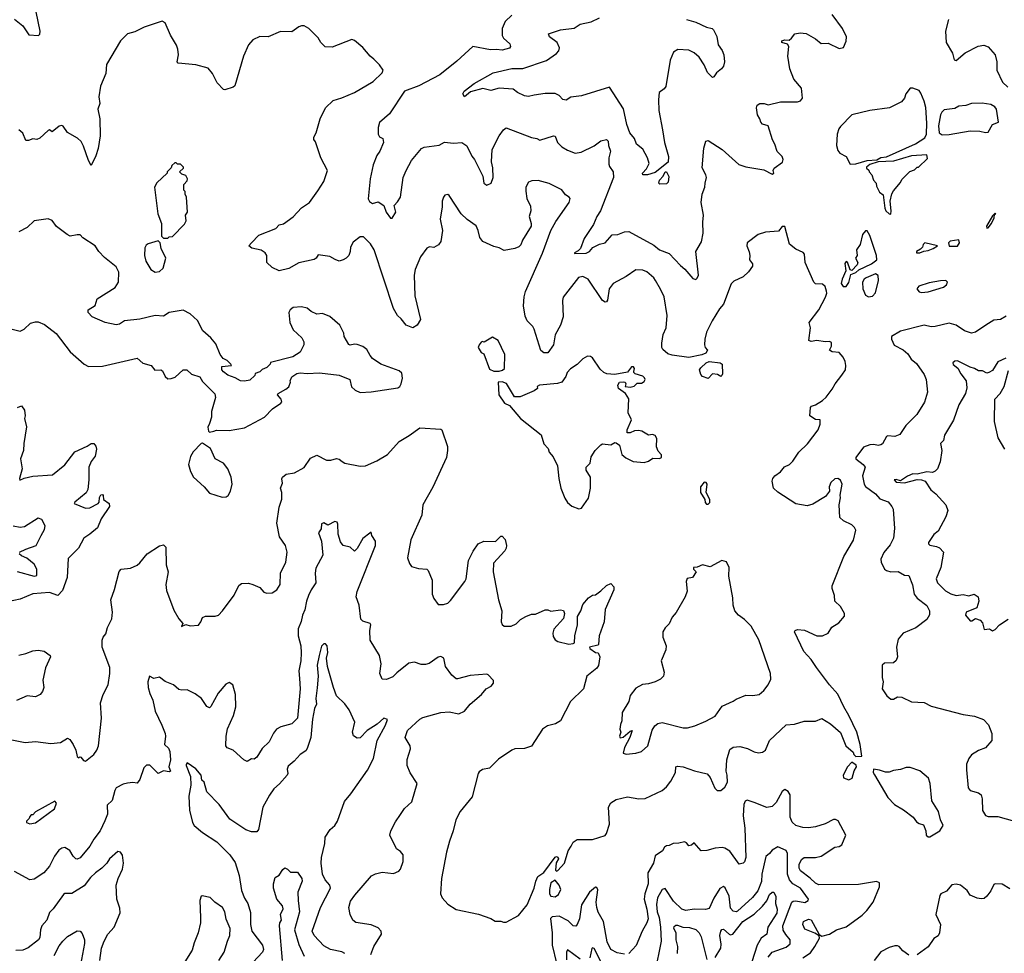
# Model space of a CAD drawing. Extents: x 1690054 to 1842981, y 782881 to 914114.
# Tile 320 of 656: x 1711432 to 1718501, y 901407 to 908108. Entities that reach past the tile are written whole.
import ezdxf

# ---------------------------------------------------------------- set-up
doc = ezdxf.new("R2010")
doc.units = 0

msp = doc.modelspace()

# ---------------------------------------------------------------- linework, layer by layer
at = {"layer": '0CON10XD'}
for points in [[(1711395, 908112.5), (1711455, 908063.8), (1711498.3, 907998.3), (1711566.3, 907993.7), (1711575.9, 908004.1), (1711579.5, 908025), (1711549.2, 908165)], [(1714965, 908141.1), (1714916.1, 908093.9), (1714895.6, 908044.4), (1714894.7, 907994.7), (1714904, 907974), (1714950.8, 907935), (1714956.2, 907915), (1714947.6, 907902.4), (1714895, 907889.4), (1714855, 907894.4), (1714810.6, 907890.6), (1714685, 907914.4), (1714570.2, 907809.8), (1714448.9, 907711.1), (1714297.8, 907632.2), (1714195, 907595.5), (1714086.9, 907433.1), (1714015, 907368.6), (1714005, 907333.3), (1714004.1, 907285.9), (1714015, 907267.8), (1714038.1, 907255), (1714043.6, 907225), (1714017.3, 907165), (1713995, 907132.5), (1713969.8, 907065), (1713946.7, 906965), (1713932.7, 906822.7), (1713942.6, 906802.6), (1713965, 906788.5), (1714005, 906799.2), (1714046.7, 906775), (1714062, 906725), (1714095, 906683.3), (1714105, 906682.5), (1714132.5, 906725), (1714120, 906775), (1714145, 906800), (1714165.7, 906834.3), (1714185.6, 906974.4), (1714205.7, 907025), (1714243.9, 907096.1), (1714316.7, 907183.3), (1714335, 907192.1), (1714442.6, 907207.4), (1714482, 907228), (1714545, 907221.9), (1714605, 907227.1), (1714642.4, 907202.4), (1714678.7, 907128.7), (1714697.8, 907105), (1714756.7, 906985), (1714763.9, 906933.9), (1714785, 906920), (1714817.5, 906935), (1714830, 906975), (1714829.5, 907045), (1714818.3, 907088.3), (1714823.3, 907175), (1714872.9, 907275), (1714905, 907316), (1714925, 907330.8), (1715105, 907261.9), (1715145, 907255.7), (1715165, 907242), (1715265, 907274.2), (1715275, 907272), (1715293.3, 907225), (1715324.2, 907195), (1715365, 907170), (1715419.4, 907149.4), (1715462.6, 907157.4), (1715555, 907202.2), (1715605, 907238.8), (1715645, 907248), (1715656.4, 907236.4), (1715658.9, 907205), (1715673.5, 907165), (1715661.1, 907115), (1715661.7, 907071.7), (1715665.8, 907055), (1715692.5, 907015), (1715694, 906974), (1715601.3, 906735), (1715574.6, 906695), (1715551.3, 906638.7), (1715485, 906536.2), (1715458.5, 906465), (1715441.4, 906448.6), (1715413.8, 906435), (1715415, 906430), (1715498.1, 906431.9), (1715523.6, 906445), (1715546.2, 906473.8), (1715595, 906496.2), (1715635, 906505.7), (1715685, 906564.2), (1715725, 906566.7), (1715775, 906584.5), (1715805, 906587.5), (1715985, 906489.2), (1716025, 906456.9), (1716095, 906428.9), (1716175, 906344.2), (1716207.6, 906317.6), (1716265, 906251.2), (1716285, 906243.3), (1716296.6, 906253.4), (1716304.3, 906275), (1716286.7, 906445), (1716327.8, 906512.2), (1716339.6, 906575), (1716335.4, 906655), (1716340, 906705), (1716325.4, 906795), (1716332.2, 906855), (1716351.4, 906905), (1716351.9, 906935), (1716362, 906975), (1716358.8, 906995), (1716330.6, 907045), (1716342.9, 907185), (1716356.7, 907235), (1716375, 907241.2), (1716475, 907177.1), (1716595, 907067.1), (1716645, 907051.4), (1716775, 907030.4), (1716835, 906998), (1716845.8, 907005), (1716840.9, 907025), (1716847.2, 907042.8), (1716908, 907085), (1716913.8, 907105), (1716905, 907125.8), (1716870.8, 907160.8), (1716852.9, 907215), (1716835.6, 907245), (1716805.8, 907345), (1716765, 907358.5), (1716752.7, 907372.8), (1716746.4, 907396.4), (1716727.9, 907425), (1716722.3, 907475), (1716726.4, 907493.6), (1716745, 907505.8), (1716776.1, 907506.1), (1716805, 907497.5), (1716893, 907517), (1717015, 907518.9), (1717038, 907525), (1717052, 907545), (1717044, 907615), (1716990.6, 907680.6), (1716960.6, 907755), (1716947.1, 907845), (1716954.2, 907915), (1716943, 907933), (1716903.3, 907945), (1716903.3, 907955), (1716925, 907964), (1716955, 907961.2), (1716973.8, 907975), (1716996.7, 908005), (1717035, 908014.3), (1717078.3, 908008.3), (1717145, 907970), (1717185, 907937.1), (1717235, 907938), (1717315, 907900), (1717345, 907907.5), (1717365.9, 907954.1), (1717368.8, 907985), (1717338.8, 908045), (1717265.8, 908145)], [(1716218, 908108), (1716285, 908090.6), (1716363.1, 908053.1), (1716403.3, 908045), (1716413.7, 908033.7), (1716437, 907987), (1716447, 907927), (1716475, 907886), (1716486.7, 907855), (1716491.1, 907805), (1716485.6, 907775), (1716470.5, 907755), (1716434, 907725), (1716415, 907696.7), (1716405, 907693.8), (1716368.6, 907728.6), (1716345, 907784.2), (1716309.8, 907839.8), (1716275, 907870.9), (1716235, 907888.2), (1716157.5, 907892.5), (1716126.2, 907875), (1716102.1, 907817.9), (1716070.9, 907629.1), (1716059.7, 907610.3), (1716023.3, 907585), (1716017.3, 907532.7), (1716019.4, 907455), (1716046.9, 907316.9), (1716061.9, 907225), (1716090.8, 907125), (1716087.1, 907085), (1715995, 907010.8), (1715940, 906995), (1715905, 906993.3), (1715904, 907005), (1715932.2, 907037.8), (1715950, 907075), (1715940, 907115), (1715905, 907178.8), (1715860.8, 907215), (1715846.5, 907255), (1715812.5, 907295), (1715791.6, 907355), (1715767.5, 907467.5), (1715665, 907624), (1715465, 907560.8), (1715389.4, 907550.6), (1715355, 907530), (1715330, 907535), (1715304.5, 907564.5), (1715275, 907578.6), (1715205, 907578.5), (1715124.3, 907565.7), (1715085, 907556.7), (1715055, 907560), (1715005.8, 907585.8), (1714975, 907610), (1714875, 907615.6), (1714815, 907600), (1714756.6, 907613.4), (1714669.3, 907590.7), (1714625, 907553.8), (1714614.3, 907574.3), (1714622.9, 907595), (1714695, 907650), (1714830, 907725), (1714965, 907756.7), (1715045, 907758), (1715215, 907815.4), (1715285.8, 907864.2), (1715302, 907885), (1715307.5, 907905), (1715289.5, 907945), (1715236, 907985), (1715228.8, 908005), (1715315, 908034.6), (1715412.2, 908047.8), (1715455, 908074.4), (1715535, 908092.2), (1715595, 908120.9)], [(1718100.9, 908109.1), (1718079.6, 908025), (1718083.8, 907945), (1718128.1, 907868.1), (1718140.2, 907820.2), (1718155, 907814.2), (1718220, 907870), (1718312.6, 907917.4), (1718354.1, 907924.1), (1718385, 907913.3), (1718435.7, 907855), (1718447.7, 907805), (1718446.1, 907745), (1718488.2, 907658.2), (1718525, 907622.9)], [(1712567, 907897), (1712558.1, 907925), (1712515, 907996.7), (1712475, 908086.2), (1712455, 908097.5), (1712325, 908053.3), (1712258.8, 908021.2), (1712205, 908005.7), (1712154.6, 907955), (1712054, 907785), (1712049.3, 907720.7), (1712010.7, 907629.3), (1712000, 907555), (1712007.5, 907505), (1711993.3, 907465), (1712006, 907395), (1712009.2, 907275), (1711995.7, 907184.3), (1711979.4, 907130.6), (1711945, 907060), (1711925, 907097.5), (1711890.6, 907200.6), (1711873.8, 907233.8), (1711846.3, 907256.3), (1711775, 907297.5), (1711743, 907343), (1711735, 907349.2), (1711715, 907344.2), (1711665, 907302), (1711645, 907317.5), (1711635, 907313.3), (1711575, 907257.5), (1711555, 907248), (1711525, 907252), (1711495, 907240), (1711475, 907241.2), (1711453.6, 907293.6), (1711426.1, 907316.1)], [(1714215.7, 904245), (1714229.2, 904205), (1714245, 904184), (1714295, 904168.6), (1714354.3, 904164.3), (1714364, 904155), (1714393.8, 904086.2), (1714393.8, 903985), (1714404.1, 903954.1), (1714435, 903910), (1714475, 903910), (1714505, 903921.2), (1714525, 903938.8), (1714627.5, 904075), (1714637.5, 904095), (1714654.5, 904225.5), (1714687.3, 904292.7), (1714723.8, 904345), (1714765, 904365.6), (1714847.3, 904362.7), (1714885, 904400), (1714895, 904400), (1714916.4, 904376.4), (1714926.7, 904335), (1714923.8, 904315), (1714913.8, 904295), (1714833.9, 904206.1), (1714830, 904145), (1714870, 903945), (1714894.2, 903865), (1714888.8, 903785), (1714896.4, 903766.4), (1714910, 903755), (1714960, 903755), (1714995, 903771.2), (1715027.7, 903802.3), (1715065, 903823.8), (1715105, 903840), (1715135, 903840), (1715205, 903873.3), (1715223, 903873), (1715245, 903863.3), (1715315, 903872.5), (1715335, 903867.5), (1715342.5, 903845), (1715335, 903810), (1715267.3, 903732.7), (1715260, 903705), (1715261.7, 903681.7), (1715275, 903656.7), (1715294.2, 903644.2), (1715375, 903625.8), (1715405, 903630), (1715414.2, 903635.8), (1715417.9, 903685), (1715435.5, 903765), (1715436, 903825), (1715460, 903865), (1715475, 903910), (1715515, 903957.5), (1715545, 903977.5), (1715565, 903980), (1715605, 904007.5), (1715643.9, 904046.1), (1715675, 904060), (1715697, 904037), (1715696.7, 904015), (1715636.2, 903875), (1715628.1, 903785), (1715591.5, 903685), (1715586.5, 903623.5), (1715582.3, 903617.7), (1715522.5, 903605), (1715526, 903595), (1715565, 903567.1), (1715585, 903563.3), (1715595.9, 903534.1), (1715587.7, 903472.3), (1715575.7, 903454.3), (1715503.8, 903395), (1715478.8, 903305), (1715385, 903213.3), (1715314.2, 903075.8), (1715277.5, 903055), (1715220.6, 903039.4), (1715185, 903016.2), (1715107.3, 902892.7), (1715055, 902876.2), (1714986.4, 902873.6), (1714965, 902866.2), (1714869.7, 902800.3), (1714805, 902736.7), (1714755, 902726.7), (1714730.7, 902709.3), (1714723, 902697), (1714680, 902530), (1714593.8, 902425), (1714563.8, 902365), (1714543.8, 902285), (1714517.5, 902212.5), (1714495.8, 902134.2), (1714460, 901945), (1714453.8, 901835), (1714465.9, 901805.9), (1714505, 901760), (1714565, 901721.2), (1714725, 901687.5), (1714815, 901656.2), (1714845, 901636.7), (1714885, 901636.7), (1714905, 901630), (1714925, 901630), (1715012, 901678), (1715076, 901755), (1715126, 901875), (1715136.2, 901925), (1715152.7, 901957.3), (1715195, 901986.7), (1715275, 902096.2), (1715285, 902102.5), (1715295, 902097.5), (1715300, 902085), (1715283.9, 902056.1), (1715277.5, 902005), (1715285, 901997.5), (1715295, 902002.5), (1715342.5, 902055), (1715368.3, 902141.7), (1715392, 902175), (1715404.5, 902205.5), (1715435, 902224.2), (1715545, 902222.9), (1715635, 902253.3), (1715645, 902267.5), (1715665.4, 902334.6), (1715660, 902455), (1715675, 902486.7), (1715715, 902510), (1715795, 902529.2), (1715875.8, 902515.8), (1715921.2, 902518.8), (1716044.5, 902575.5), (1716075, 902602), (1716107, 902643), (1716140.8, 902705), (1716143.3, 902745), (1716155, 902751.2), (1716195.7, 902745.7), (1716275.9, 902715.9), (1716367.5, 902695), (1716387.7, 902667.7), (1716422.5, 902592.5), (1716440, 902575), (1716465, 902576.7), (1716495, 902600), (1716512.9, 902635), (1716511.8, 902685), (1716504.5, 902715), (1716508.1, 902795), (1716530.9, 902869.1), (1716555, 902886), (1716602.3, 902892.3), (1716657.7, 902877.7), (1716705, 902852), (1716735, 902846), (1716765, 902851.2), (1716785, 902866.2), (1716814.3, 902935), (1716934.3, 903045.7), (1716995, 903052), (1717063.6, 903073.6), (1717145, 903072.9), (1717191.7, 903091.7), (1717253, 903053), (1717325, 902992.5), (1717362.5, 902895), (1717415, 902850), (1717420, 902835), (1717435, 902820), (1717478.3, 902821.7), (1717466.7, 902905), (1717441.2, 902995), (1717384.2, 903114.2), (1717348, 903175), (1717305, 903267.5), (1717244.5, 903334.5), (1717151.2, 903458.8), (1717114.4, 903515), (1717062.4, 903572.4), (1716994.2, 903715), (1717000, 903725), (1717015, 903730), (1717065, 903726.9), (1717155, 903686.7), (1717195, 903685.5), (1717235.8, 903705), (1717263.1, 903746.9), (1717311.8, 903778.2), (1717352.3, 903827.7), (1717353.8, 903845), (1717325.5, 903895.5), (1717284.3, 903935), (1717281.1, 903975), (1717264.4, 904025), (1717265.5, 904045), (1717348.5, 904255), (1717417.8, 904372.2), (1717434.2, 904444.2), (1717425, 904463.8), (1717405, 904482), (1717345, 904510.8), (1717320.6, 904535), (1717315.7, 904625), (1717324, 904675), (1717321.2, 904695), (1717336, 904775), (1717325, 904803.3), (1717305, 904814), (1717285, 904812), (1717255, 904786.7), (1717243.8, 904755), (1717245.9, 904724.1), (1717216.7, 904685), (1717125, 904631.2), (1717085, 904618), (1717005, 904633.3), (1716875, 904716.7), (1716843.3, 904745), (1716833.3, 904795), (1716838.8, 904815), (1716854, 904835), (1716895, 904862), (1716922.1, 904897.9), (1716958, 904915), (1716981.3, 904938.7), (1717026.1, 905003.9), (1717086.6, 905063.4), (1717165.4, 905164.6), (1717178, 905205), (1717177.5, 905235), (1717145, 905238.8), (1717104.2, 905264.2), (1717110, 905325), (1717116.4, 905333.6), (1717145, 905343.3), (1717195, 905375.6), (1717221.1, 905398.9), (1717264, 905455), (1717285.6, 905495), (1717335, 905556.2), (1717360, 905595), (1717364, 905625), (1717359.2, 905655), (1717344, 905685), (1717315, 905718.8), (1717265, 905723.8), (1717246.7, 905735), (1717260.8, 905765), (1717260.6, 905790.6), (1717245, 905798.1), (1717215, 905794.5), (1717155, 905804.4), (1717115, 905798.8), (1717097.5, 905805), (1717108.8, 905895), (1717100, 905935), (1717168.8, 906025), (1717216, 906115), (1717227.1, 906145), (1717225, 906160), (1717213.6, 906193.6), (1717195, 906210), (1717145, 906212.5), (1717133.3, 906225), (1717072, 906365), (1717065.7, 906425.7), (1717056.7, 906436.7), (1717005, 906459.5), (1716957.3, 906497.2), (1716925, 906622.5), (1716907, 906623), (1716879.3, 906590.7), (1716785, 906583.1), (1716733.3, 906566.7), (1716653.8, 906505), (1716652, 906485), (1716668.3, 906441.7), (1716674.4, 906415), (1716670.5, 906385), (1716692, 906355), (1716692.5, 906337.5), (1716665, 906297.5), (1716625, 906262.9), (1716559.1, 906230.9), (1716538.7, 906211.3), (1716485, 906066.7), (1716456.8, 906033.2), (1716404, 905946), (1716363.3, 905865), (1716350, 905815), (1716347.1, 905775), (1716352.9, 905755), (1716370, 905735), (1716357.1, 905715), (1716328.7, 905701.3), (1716235, 905683.5), (1716115, 905699.2), (1716085, 905709.1), (1716050, 905740), (1716042.9, 905755), (1716041.1, 905785), (1716051.8, 905848.2), (1716072.9, 905895), (1716080, 905985), (1716057.8, 906117.8), (1716033.4, 906173.4), (1715996, 906235), (1715985, 906256), (1715935, 906298.1), (1715905, 906310.8), (1715855, 906312), (1715786.4, 906263.6), (1715692.5, 906215), (1715664.3, 906175), (1715651.2, 906095), (1715645, 906083.3), (1715635, 906081.2), (1715615, 906092), (1715514, 906245), (1715475, 906264.2), (1715442.4, 906257.6), (1715333.4, 906116.6), (1715328.1, 906091.9), (1715334.5, 905975), (1715315.3, 905914.7), (1715276.5, 905845), (1715263.3, 905775), (1715224.2, 905715.8), (1715195, 905715.8), (1715172.4, 905732.4), (1715126.2, 905886.2), (1715115, 905906), (1715076.2, 905946.2), (1715060.9, 905980.9), (1715047.9, 906055), (1715052.6, 906117.4), (1715063.5, 906156.5), (1715185, 906431.2), (1715244.5, 906595.5), (1715280.2, 906659.8), (1715376.2, 906795), (1715383.6, 906823.6), (1715377.5, 906835), (1715350.3, 906850.3), (1715325, 906886.2), (1715233, 906933), (1715155, 906954), (1715109.3, 906950.7), (1715085, 906942.5), (1715066, 906905), (1715066.4, 906876.4), (1715073.3, 906825), (1715098.3, 906768.3), (1715101.2, 906735), (1715088.8, 906695), (1715103.8, 906645), (1715103.8, 906625), (1715042.5, 906525), (1715028.9, 906491.1), (1715015, 906478), (1714986.2, 906466.2), (1714910.6, 906450.6), (1714875, 906471.2), (1714835, 906479.2), (1714756.7, 906516.7), (1714734.6, 906544.6), (1714723.5, 906595), (1714707.9, 906627.9), (1714643.1, 906673.1), (1714601.1, 906715), (1714515, 906846.7), (1714505, 906852.5), (1714485, 906847.5), (1714473.3, 906835), (1714463.8, 906805), (1714464.2, 906765), (1714450.6, 906675), (1714466.5, 906595), (1714454.4, 906515.6), (1714437.7, 906492.3), (1714405, 906472.5), (1714375, 906477.5), (1714355, 906466.7), (1714309.2, 906405), (1714270.8, 906315), (1714264.2, 906274.2), (1714269.2, 906125), (1714309.2, 905955), (1714284.4, 905915.6), (1714255, 905896.9), (1714206.7, 905915), (1714171.1, 905961.1), (1714144.3, 905985), (1714116, 906035), (1713976.7, 906455), (1713949.2, 906499.2), (1713899.8, 906549.8), (1713875, 906548.1), (1713825, 906511.2), (1713805.8, 906475), (1713804, 906445), (1713794, 906415), (1713776, 906395), (1713755, 906383.1), (1713725, 906375.6), (1713695.5, 906385.5), (1713658.6, 906408.6), (1713575, 906420), (1713561.2, 906395), (1713545, 906385.8), (1713435, 906362), (1713365, 906322.7), (1713295, 906305.8), (1713245, 906329.2), (1713206, 906365), (1713206, 906415), (1713193.3, 906435), (1713165, 906452.5), (1713098.3, 906468.3), (1713077.5, 906485), (1713095, 906506.2), (1713149.5, 906560.5), (1713271.2, 906608.8), (1713295, 906634.2), (1713325, 906642), (1713395, 906692.5), (1713455, 906756.2), (1713511.2, 906795), (1713571.7, 906878.3), (1713614.2, 906945.8), (1713641.2, 907025), (1713593.8, 907115), (1713555, 907230), (1713543, 907247), (1713542.5, 907265), (1713560, 907295), (1713589.2, 907395), (1713626.2, 907475), (1713681.2, 907528.8), (1713744.1, 907545.9), (1713835, 907584.2), (1713970, 907665), (1714033.3, 907725), (1714040, 907745), (1714014.1, 907784.1), (1713975, 907823.8), (1713948.8, 907845), (1713895, 907908.8), (1713835, 907958.8), (1713816.4, 907966.4), (1713675, 907910), (1713625, 907913.8), (1713594.2, 907944.2), (1713575, 907977.5), (1713507.5, 908045), (1713475, 908062.5), (1713455, 908063.3), (1713435, 908056.7), (1713385, 908021.2), (1713305, 908023.8), (1713215.8, 907984.2), (1713155, 907986.2), (1713105, 907962.5), (1713075, 907927.5), (1713039.2, 907845), (1712977, 907633), (1712965, 907622.5), (1712905, 907603.8), (1712895, 907607.5), (1712850, 907655), (1712815, 907722.5), (1712785, 907760), (1712695, 907784), (1712568.8, 907795), (1712562.9, 907805), (1712572.5, 907855), (1712567, 907897)], [(1717395, 907071.2), (1717435, 907074), (1717515, 907098), (1717585, 907102.5), (1717615, 907118.8), (1717655, 907122.5), (1717862.5, 907217.5), (1717930.4, 907259.6), (1717941.8, 907285), (1717943.6, 907365), (1717936.2, 907476.2), (1717925, 907522.5), (1717901.2, 907581.2), (1717888.3, 907598.3), (1717845, 907616.2), (1717823.9, 907616.1), (1717793.8, 907575), (1717784, 907545), (1717761.7, 907518.3), (1717676.7, 907475), (1717534.5, 907455.5), (1717405, 907423.8), (1717325, 907341.9), (1717313.5, 907325), (1717301, 907285), (1717297.1, 907205), (1717305, 907168), (1717319.7, 907149.7), (1717366, 907125), (1717395, 907071.2)], [(1718055, 907280.4), (1718105, 907284.6), (1718255, 907311.1), (1718325, 907307.5), (1718365, 907297.5), (1718385, 907300), (1718415, 907354.4), (1718458.1, 907371.9), (1718445.5, 907465.5), (1718432.4, 907482.4), (1718405, 907498), (1718340.8, 907509.2), (1718265, 907505.7), (1718225, 907490.8), (1718175, 907488), (1718145, 907470.5), (1718069.9, 907460.1), (1718052.7, 907445), (1718042.9, 907425), (1718028.8, 907345), (1718033.8, 907295), (1718055, 907280.4)], [(1717685, 906712.5), (1717689.2, 906735), (1717681.2, 906805), (1717693, 906857), (1717705, 906880), (1717755, 906940), (1717765, 906960), (1717821.7, 907018.3), (1717855, 907030), (1717875, 907050), (1717885, 907050), (1717948.3, 907111.7), (1717945, 907137.5), (1717835, 907130), (1717705, 907093.3), (1717595, 907087.5), (1717535, 907067.5), (1717511.7, 907048.3), (1717511.7, 907041.7), (1717528.3, 907028.3), (1717530, 907015), (1717550, 906995), (1717562.5, 906955), (1717580, 906935), (1717583, 906913), (1717605, 906870), (1717631.7, 906851.7), (1717643.3, 906755), (1717651.2, 906735), (1717675, 906713.8), (1717685, 906712.5)], [(1712495, 906540), (1712505, 906550), (1712528.3, 906551.7), (1712615, 906640), (1712627.5, 906665), (1712622.5, 906705), (1712637, 906727), (1712630, 906835), (1712620, 906855), (1712620, 906875), (1712610, 906885), (1712610, 906925), (1712635, 906950), (1712636.7, 906965), (1712625, 906990), (1712595, 907000), (1712580, 907015), (1712608.3, 907041.7), (1712608.3, 907048.3), (1712585, 907070), (1712565, 907070), (1712555, 907080), (1712545, 907080), (1712525, 907060), (1712520, 907045), (1712490, 907015), (1712490, 907005), (1712415, 906937.5), (1712400, 906905), (1712423.6, 906713.6), (1712450, 906645), (1712450, 906555), (1712465, 906540), (1712495, 906540)], [(1716027, 906927), (1716021.2, 906935), (1716024, 906955), (1716051.2, 906985), (1716065, 907016.7), (1716076.2, 907015), (1716092.9, 906982.9), (1716087.7, 906942.3), (1716075, 906930), (1716027, 906927)], [(1718375, 906612.5), (1718385, 906613.8), (1718408.8, 906645), (1718427.5, 906685), (1718430, 906710), (1718440, 906715), (1718435, 906720), (1718415, 906700), (1718373.8, 906625), (1718375, 906612.5)], [(1712795, 905147.5), (1712825, 905153.3), (1712845, 905162.5), (1712935, 905160), (1713045, 905178.8), (1713190, 905255), (1713246.7, 905315), (1713306.7, 905355), (1713313.3, 905365), (1713310, 905385), (1713282.5, 905415), (1713287.5, 905425), (1713343.3, 905455), (1713365, 905473.3), (1713376.2, 905505), (1713373.6, 905516.4), (1713386.1, 905543.9), (1713422.3, 905567.7), (1713445, 905573.8), (1713495, 905567.5), (1713585, 905572.5), (1713725, 905555.8), (1713802.5, 905525), (1713815, 905473.3), (1713839.5, 905449.5), (1713875, 905433.1), (1713955, 905436.7), (1714147.5, 905465), (1714161.2, 905475), (1714171.2, 905495), (1714180, 905535), (1714175, 905570), (1714155, 905587.5), (1714025, 905636.2), (1713965.7, 905675.7), (1713948.6, 905698.6), (1713925, 905740), (1713895, 905762.5), (1713855, 905777.5), (1713835, 905780), (1713805, 905772.5), (1713795, 905777.5), (1713761.2, 905835), (1713757.7, 905857.7), (1713730, 905915), (1713658.3, 905978.3), (1713605, 906000), (1713565, 905993.3), (1713524.3, 906014.3), (1713495, 906038), (1713454.1, 906045.9), (1713395, 906041.2), (1713373.3, 906025), (1713363.3, 906005), (1713370, 905935), (1713395, 905882.5), (1713457.5, 905825), (1713472.5, 905795), (1713472.5, 905775), (1713445, 905722.5), (1713391.7, 905688.3), (1713233, 905647), (1713230, 905635), (1713205, 905612.5), (1713173, 905597), (1713155, 905580), (1713121.7, 905568.3), (1713120, 905555), (1713085, 905520), (1713045, 905513.3), (1713015.9, 905515.9), (1712978, 905538), (1712925, 905556.2), (1712895, 905580), (1712883.3, 905595), (1712882.5, 905617.5), (1712951.2, 905625), (1712948, 905635), (1712920.6, 905660.6), (1712892.5, 905675), (1712870, 905705), (1712840.8, 905780.8), (1712803.3, 905825), (1712745.8, 905875), (1712708, 905948), (1712655.8, 905995.8), (1712605, 906024), (1712505, 906006.9), (1712465, 905980.8), (1712405, 905984), (1712295, 905957.5), (1712185, 905946.2), (1712147.7, 905922.3), (1712125, 905918), (1712045, 905933.3), (1711952, 905975), (1711922.5, 906005), (1711923.9, 906026.1), (1711973.8, 906056.2), (1711987.5, 906105), (1712116.2, 906185), (1712140, 906225), (1712143.3, 906295), (1712123.9, 906333.9), (1712041.3, 906401.3), (1712000, 906445), (1711972.5, 906485), (1711885, 906542.5), (1711865, 906562.5), (1711845, 906563.3), (1711795, 906553.3), (1711772.5, 906565), (1711695, 906622.5), (1711665.8, 906665.8), (1711635, 906678), (1711536.1, 906663.9), (1711485, 906616.7), (1711425, 906584.2)], [(1717365, 906193.3), (1717385, 906222.5), (1717400, 906280), (1717435, 906292), (1717456.7, 906313.3), (1717547.5, 906355), (1717584.6, 906385), (1717584, 906415), (1717535, 906558.8), (1717515, 906591.4), (1717505, 906592.9), (1717483.3, 906565), (1717465.5, 906495), (1717440, 906455), (1717444, 906416), (1717432, 906395), (1717450, 906365), (1717445, 906347.5), (1717405, 906307.5), (1717393.3, 906313.3), (1717375, 906367.5), (1717365, 906372.5), (1717355, 906357.5), (1717363.3, 906305), (1717336.7, 906245), (1717330, 906215), (1717343.9, 906193.9), (1717365, 906193.3)], [(1712405, 906296.7), (1712435, 906301.2), (1712461.2, 906325), (1712480, 906395), (1712447.5, 906465), (1712440, 906505), (1712425, 906520), (1712355, 906500), (1712340.7, 906489.3), (1712330.7, 906469.3), (1712327.5, 906415), (1712337.5, 906375), (1712373.3, 906315), (1712405, 906296.7)], [(1717895, 906433.3), (1717923, 906447), (1717955, 906451.2), (1717990, 906465), (1718020, 906485), (1717930, 906505), (1717917.5, 906495), (1717912.5, 906475), (1717900, 906460), (1717870, 906445), (1717870, 906435), (1717895, 906433.3)], [(1718105, 906482.5), (1718165, 906483.3), (1718178, 906505), (1718175, 906527.5), (1718113, 906517), (1718100, 906505), (1718105, 906482.5)], [(1717525, 906118), (1717555, 906123.8), (1717575, 906146.7), (1717597.5, 906235), (1717595, 906271.2), (1717575, 906284.4), (1717510, 906255), (1717494.5, 906245), (1717481.5, 906225), (1717485, 906176.7), (1717505, 906130), (1717525, 906118)], [(1717905, 906150), (1717955, 906153.8), (1718065, 906188.8), (1718086.7, 906205), (1718092.5, 906225), (1718080, 906235), (1718043.6, 906233.6), (1717962.1, 906217.9), (1717887.5, 906195), (1717872.5, 906175), (1717890, 906155), (1717905, 906150)], [(1711376.7, 905886.7), (1711435, 905872.5), (1711463, 905887), (1711509.3, 905930.7), (1711545, 905940), (1711565, 905938), (1711609.5, 905919.5), (1711693.8, 905855), (1711794.3, 905724.3), (1711894.2, 905634.2), (1711925, 905618), (1712025, 905621.2), (1712275, 905678.1), (1712315, 905643.1), (1712376.2, 905625), (1712402.3, 905592.3), (1712443.9, 905593.9), (1712457.3, 905587.3), (1712475.9, 905545.9), (1712495, 905531.2), (1712518.3, 905531.7), (1712547.7, 905542.3), (1712606.4, 905593.6), (1712632.5, 905595), (1712665, 905563.3), (1712725, 905543.3), (1712745, 905510), (1712832.5, 905422.5), (1712836.7, 905395), (1712807.5, 905295), (1712807.5, 905255), (1712795, 905210), (1712783, 905183), (1712787.5, 905155), (1712795, 905147.5)], [(1718515, 905980.8), (1718473.4, 905956.6), (1718425, 905951.9), (1718368, 905915), (1718295, 905865.6), (1718265, 905856.7), (1718215, 905875.5), (1718155, 905915.4), (1718105, 905929.5), (1718005, 905905.8), (1717975, 905904.4), (1717925, 905915.3), (1717755, 905873), (1717691.4, 905835), (1717690.8, 905815), (1717710.9, 905770.9), (1717775, 905738.8), (1717809.1, 905709.1), (1717831.9, 905671.9), (1717869.5, 905639.5), (1717925, 905560), (1717940, 905525), (1717949.1, 905435), (1717927.2, 905362.8), (1717873.4, 905275), (1717794, 905195), (1717749.7, 905130.3), (1717715, 905117.1), (1717665, 905121.2), (1717654.2, 905115), (1717625, 905063.8), (1717615, 905056), (1717595, 905051.2), (1717565, 905058.1), (1717535, 905055.6), (1717490.9, 905039.1), (1717435.7, 904965), (1717434.2, 904955), (1717488.5, 904915), (1717502.5, 904895), (1717482.9, 904835), (1717494.7, 904775), (1717505, 904757.5), (1717575, 904704.4), (1717607.8, 904667.8), (1717666.8, 904646.8), (1717694.3, 904614.3), (1717702.5, 904595), (1717712.2, 904455), (1717705, 904387.5), (1717680.7, 904339.3), (1717635, 904283.3), (1717614, 904235), (1717616.2, 904215), (1717641.2, 904165), (1717654.4, 904154.4), (1717685, 904145.6), (1717737.6, 904147.6), (1717785, 904121.4), (1717815, 904117.5), (1717840.5, 904050.5), (1717854.4, 903984.4), (1717875.8, 903955.8), (1717945, 903903.8), (1717962.9, 903865), (1717964.1, 903835.9), (1717945, 903802), (1717865, 903742.9), (1717775, 903705.7), (1717739.5, 903660.5), (1717726.7, 903605), (1717733.8, 903535), (1717725, 903507.5), (1717705, 903491.2), (1717641.7, 903488.3), (1717623.3, 903475), (1717623.6, 903386.4), (1717630, 903355), (1717623.3, 903305), (1717656.7, 903255), (1717685, 903231.2), (1717705, 903230), (1717735, 903247.1), (1717765, 903245.8), (1717835, 903212.9), (1717925, 903208.1), (1717975, 903180.8), (1718205, 903120), (1718287.9, 903107.9), (1718352.5, 903085), (1718388, 903048), (1718410.8, 902985), (1718410.8, 902935), (1718365, 902882.9), (1718315, 902863.1), (1718265, 902831.5), (1718245, 902805.8), (1718230.4, 902765), (1718228.5, 902725), (1718241.1, 902595), (1718256, 902575), (1718315, 902558.9), (1718334.2, 902545), (1718341.8, 902515), (1718345, 902432), (1718365, 902397.1), (1718385, 902388.6), (1718455, 902389.6), (1718575, 902355.8)], [(1714875, 905584.3), (1714898.5, 905591.5), (1714912, 905605), (1714915.8, 905705), (1714866.7, 905805), (1714825, 905830), (1714767, 905793), (1714755, 905797.5), (1714745, 905792.5), (1714730, 905775), (1714723.3, 905755), (1714745, 905720), (1714765, 905710), (1714805, 905600), (1714835.8, 905585.8), (1714875, 905584.3)], [(1715445, 904597.5), (1715465, 904602.5), (1715515.6, 904674.4), (1715528.8, 904745), (1715530, 904825), (1715497.5, 904875), (1715497.5, 904895), (1715526.7, 904925), (1715535, 904970), (1715562.5, 905015), (1715605, 905057.5), (1715615, 905062.5), (1715675, 905057.5), (1715705, 905072.5), (1715715, 905070), (1715737.5, 905055), (1715755, 904987.5), (1715783.9, 904963.9), (1715835, 904937.5), (1715915, 904930), (1715945, 904940), (1715978.3, 904961.7), (1716025, 904957.5), (1716040, 904965), (1716040, 904985), (1716015, 905010), (1716003, 905043), (1716007, 905103), (1715995, 905122.5), (1715975, 905130), (1715945, 905126.7), (1715897.5, 905155), (1715875, 905160), (1715845, 905156), (1715815, 905142), (1715792.5, 905142.5), (1715793.3, 905165), (1715823.3, 905235), (1715801.2, 905285), (1715805.9, 905385.9), (1715782, 905425), (1715729.7, 905459.7), (1715726.1, 905483.9), (1715737.5, 905505), (1715765, 905508.8), (1715777.5, 905505), (1715782.5, 905495), (1715777.5, 905475), (1715815, 905470.6), (1715842.7, 905477.3), (1715865, 905500), (1715895, 905500), (1715915, 905511.2), (1715922, 905525), (1715918.3, 905538.3), (1715905, 905548), (1715850, 905565), (1715840, 905575), (1715841.7, 905581.7), (1715846.7, 905605), (1715837.5, 905615), (1715825, 905616), (1715795, 905577.5), (1715705, 905560.5), (1715646.2, 905566.2), (1715625, 905575.7), (1715598.9, 905598.9), (1715545, 905681.2), (1715530.5, 905690.5), (1715508.3, 905691.7), (1715475.7, 905674.3), (1715435, 905634), (1715385, 905601.4), (1715363.1, 905575), (1715352.7, 905547.3), (1715324.2, 905505.8), (1715292.7, 905497.3), (1715162.5, 905485), (1715147.5, 905475), (1715149.3, 905460.7), (1715125, 905443.3), (1715025, 905400), (1714985, 905400), (1714926.2, 905496.2), (1714895, 905508.8), (1714867.5, 905505), (1714870.8, 905415), (1714913.3, 905355), (1714949.3, 905339.3), (1715026.7, 905245), (1715175, 905127.5), (1715194.1, 905064.1), (1715225, 905030), (1715233.9, 905003.9), (1715261.2, 904971.2), (1715293.8, 904905), (1715301.2, 904815), (1715316, 904745), (1715345, 904672.5), (1715365, 904643.3), (1715395, 904616.7), (1715445, 904597.5)], [(1716375, 905533.3), (1716335, 905546.7), (1716320.9, 905560.9), (1716313.1, 905595), (1716321.1, 905608.9), (1716359.2, 905645), (1716382.5, 905655), (1716460, 905645), (1716476.2, 905635), (1716477.5, 905565), (1716472.5, 905555), (1716465, 905547.5), (1716442.3, 905562.3), (1716405, 905566.7), (1716375, 905533.3)], [(1718511.2, 905678.8), (1718455, 905652.5), (1718415, 905588.8), (1718390, 905575), (1718375, 905571.2), (1718345, 905586.7), (1718315, 905586.7), (1718287.5, 905605), (1718255, 905614.3), (1718165, 905658.1), (1718145, 905657.1), (1718131.9, 905645), (1718134.1, 905634.1), (1718167.1, 905607.1), (1718189.6, 905565), (1718226.2, 905516.2), (1718230.8, 905465), (1718221.2, 905425), (1718175, 905342.5), (1718135, 905232.5), (1718072.5, 905125), (1718063.6, 905086.4), (1718043.3, 905065), (1718053.3, 905015), (1718040, 904935), (1718021.9, 904885), (1718005, 904866.9), (1717985, 904857.3), (1717945, 904863), (1717875, 904845.8), (1717845, 904848.3), (1717805, 904831.8), (1717755, 904797.8), (1717725, 904808), (1717710.8, 904805), (1717725, 904789.1), (1717785, 904782.9), (1717875, 904807.2), (1717906.2, 904805), (1717932, 904795), (1717974, 904734), (1718010, 904705), (1718080, 904625), (1718096.2, 904585), (1718081.1, 904538.9), (1718025, 904436.2), (1717995, 904414), (1717956.9, 904355), (1717957.5, 904345), (1717966.6, 904336.6), (1718015, 904327.3), (1718036.5, 904316.5), (1718063.3, 904285), (1718043.8, 904176.2), (1718010.9, 904095), (1718021.9, 904065), (1718078.9, 904008.9), (1718116.6, 903986.6), (1718155, 903975.7), (1718205, 903982), (1718245, 903973.8), (1718285, 903984), (1718312.9, 903965), (1718318.9, 903935), (1718304.1, 903885.9), (1718227.5, 903855), (1718221.2, 903835), (1718255, 903792.5), (1718267, 903793), (1718295, 903810), (1718328.3, 903798.3), (1718345, 903780), (1718355, 903730), (1718395, 903736.2), (1718415, 903722.5), (1718435, 903730), (1718466.6, 903763.4), (1718528.5, 903805)], [(1718505, 905025.8), (1718457.2, 905107.2), (1718430.6, 905225), (1718433.8, 905385), (1718470, 905425), (1718498.9, 905475), (1718529.7, 905590.3)], [(1711415, 905323.3), (1711445, 905336.2), (1711467.1, 905305), (1711471.2, 905265), (1711466.2, 905245), (1711481.4, 905185), (1711461.4, 905065), (1711459.2, 905015), (1711436.9, 904955), (1711449.2, 904885), (1711430, 904815), (1711432.5, 904802.5), (1711463, 904817), (1711525, 904832), (1711668, 904842), (1711756.3, 904913.7), (1711827.5, 905005), (1711915, 905047.5), (1711945, 905066), (1711965, 905066.7), (1711977.5, 905047.5), (1711982, 905025), (1711972.5, 904975), (1711943.8, 904936.2), (1711927.5, 904895), (1711928.1, 904805), (1711920.6, 904735), (1711908.3, 904711.7), (1711826.7, 904645), (1711823.3, 904635), (1711905, 904601.8), (1711935, 904603.9), (1711994.6, 904635.4), (1712001.4, 904645), (1712005, 904677.5), (1712015, 904697.5), (1712025, 904700), (1712031.7, 904691.7), (1712033.3, 904665), (1712073.8, 904635), (1712075.7, 904615), (1712016.4, 904525), (1711989.3, 904460.7), (1711935.5, 904414.5), (1711892.3, 904387.7), (1711854.2, 904315), (1711780, 904240), (1711771.4, 904105), (1711738.9, 904011.1), (1711705, 903975.6), (1711645, 903996), (1711525, 903987.9), (1711435, 903949.6), (1711345, 903929.1)], [(1711375, 902938.6), (1711470.3, 902920.3), (1711545, 902927.1), (1711655, 902914), (1711725, 902921.2), (1711775, 902951.2), (1711791.7, 902941.7), (1711815.7, 902905.7), (1711834.2, 902865), (1711845, 902820), (1711855, 902810), (1711863, 902817), (1711870, 902815), (1711890.7, 902790.7), (1711905, 902786.7), (1711963.8, 902835), (1711986, 902865), (1711997.5, 902895), (1712018.6, 903095), (1712012.5, 903205), (1712031.4, 903265), (1712065.6, 903335), (1712079.4, 903415), (1712079.5, 903459.5), (1712023.1, 903603.1), (1712024, 903655), (1712030, 903675), (1712049.5, 903700.5), (1712062, 903745), (1712092.3, 903807.7), (1712097.5, 903855), (1712087.1, 903945), (1712112.7, 904017.3), (1712145, 904147.5), (1712160, 904165), (1712228, 904172), (1712275, 904193.8), (1712295, 904208.8), (1712345.7, 904274.3), (1712435, 904331.2), (1712465, 904338.8), (1712481.2, 904321.2), (1712484, 904195), (1712497.5, 904145), (1712480.8, 904055), (1712485, 904010), (1712538.8, 903868.8), (1712575, 903807.5), (1712602.5, 903775), (1712593, 903753), (1712623.3, 903766.7), (1712656.4, 903756.4), (1712715, 903762.5), (1712732.5, 903785), (1712743.6, 903816.4), (1712765, 903826.7), (1712835, 903826.2), (1712860, 903835), (1712888.8, 903865), (1712972.3, 903977.7), (1713005, 904046.7), (1713025, 904060), (1713075, 904063.3), (1713105, 904053.3), (1713155, 904032.5), (1713185, 904000), (1713205, 903991.2), (1713245, 903993.8), (1713278.8, 904015), (1713300.8, 904055), (1713304.2, 904135), (1713342.5, 904215), (1713353.1, 904285), (1713340.6, 904335), (1713295.7, 904395), (1713277.5, 904495), (1713295, 904610), (1713313, 904667), (1713312.5, 904715), (1713303.8, 904745), (1713317.7, 904782.3), (1713313.1, 904813.1), (1713317.5, 904825), (1713345, 904846), (1713405, 904854.4), (1713475, 904893.8), (1713518.8, 904961.2), (1713565, 904983.3), (1713635, 904946.7), (1713665, 904946.7), (1713705, 904958.8), (1713725, 904953.3), (1713745.9, 904935.9), (1713765.9, 904925.9), (1713875, 904904), (1713915, 904906), (1713995, 904942), (1714073, 904987), (1714155, 905080.8), (1714227.6, 905122.4), (1714305, 905179.2), (1714455, 905170), (1714462.5, 905165), (1714502, 905045), (1714503.8, 905015), (1714495.6, 904965), (1714398, 904752), (1714327.1, 904625), (1714318.3, 904551.7), (1714240, 904375), (1714215.7, 904245)], [(1712885, 904681.2), (1712915, 904683.8), (1712928.3, 904691.7), (1712945.9, 904724.1), (1712956.2, 904775), (1712948.8, 904825), (1712925.8, 904885), (1712895.5, 904925.5), (1712835, 904956.7), (1712801.2, 905031.2), (1712745, 905067.5), (1712735, 905066.7), (1712676.7, 905005), (1712658.3, 904971.7), (1712642.5, 904915), (1712656.7, 904865), (1712680, 904825), (1712755, 904756), (1712795, 904710), (1712885, 904681.2)], [(1716375, 904630), (1716387, 904643), (1716387.5, 904665), (1716360, 904715), (1716366.7, 904775), (1716360, 904785), (1716345, 904787.5), (1716320, 904755), (1716320, 904715), (1716350, 904665), (1716353, 904643), (1716361.7, 904631.7), (1716375, 904630)], [(1711431.2, 904285), (1711475, 904306.6), (1711550, 904335), (1711585, 904406.2), (1711610.6, 904449.4), (1711614.4, 904475), (1711590.2, 904520.2), (1711565, 904530.4), (1711465, 904467.8), (1711435, 904463.8), (1711385, 904471.6)], [(1713951.7, 901398.3), (1713974.3, 901455), (1714028, 901545), (1714027.1, 901567.1), (1714005, 901590), (1713955, 901612), (1713845, 901628.8), (1713823.8, 901645), (1713803.8, 901685), (1713794.2, 901735), (1713807.6, 901782.4), (1713837.1, 901825), (1713957.6, 901962.4), (1713985, 901978.1), (1714035, 901990), (1714115, 901978.8), (1714154.4, 901995.6), (1714165, 902010), (1714183.8, 902065), (1714185.7, 902115), (1714165, 902138.8), (1714136.4, 902156.4), (1714090, 902255), (1714096.2, 902285), (1714128.8, 902351.2), (1714166.7, 902403.3), (1714193.6, 902446.4), (1714247.1, 902495), (1714285.8, 902625), (1714235, 902701.2), (1714214.4, 902755), (1714212.6, 902797.4), (1714237.8, 902875), (1714234.3, 902895), (1714200, 902955), (1714216.5, 903005), (1714305, 903087.5), (1714325, 903099.6), (1714455, 903135.5), (1714515, 903140.6), (1714584.1, 903125.9), (1714624.2, 903145.8), (1714664.6, 903195.4), (1714746, 903265), (1714780, 903305), (1714817.5, 903325), (1714832.5, 903345), (1714832.5, 903365), (1714795.9, 903405.9), (1714785, 903410), (1714665, 903400), (1714575, 903376), (1714565, 903376.2), (1714533.7, 903403.7), (1714488.6, 903465), (1714475.7, 903525.7), (1714455, 903537.5), (1714435, 903532.5), (1714372, 903488), (1714345, 903478.9), (1714315, 903480.6), (1714265, 903496.9), (1714225, 903490.6), (1714138.8, 903421.2), (1714109.7, 903390.3), (1714065, 903373.3), (1714033.9, 903373.9), (1714016.4, 903416.4), (1714025.8, 903485), (1714013.9, 903543.9), (1713946.7, 903655), (1713946, 903725), (1713953.8, 903765), (1713947.5, 903775), (1713895, 903792), (1713880, 903805), (1713870, 903905), (1713847.3, 903965), (1713854.5, 904004.5), (1713985.5, 904335), (1713985.6, 904365.6), (1713958.8, 904405), (1713955, 904430), (1713945, 904423.3), (1713895.6, 904385), (1713855, 904313.3), (1713835, 904293.3), (1713805, 904321.2), (1713755, 904333.8), (1713735, 904361.2), (1713717.9, 904415), (1713716.7, 904486.7), (1713711.4, 904501.4), (1713695, 904505.8), (1713645, 904479.1), (1713615, 904495.5), (1713599.5, 904490.5), (1713595.8, 904454.2), (1713577.3, 904425), (1713598.1, 904365), (1713607.1, 904265), (1713557.8, 904172.2), (1713551.8, 904135), (1713558.5, 904065), (1713523.6, 904016.4), (1713504.8, 903975.2), (1713490.3, 903935), (1713478.2, 903871.8), (1713461.1, 903835), (1713451.7, 903788.3), (1713430.9, 903735), (1713430, 903685), (1713449.1, 903615), (1713452.7, 903562.7), (1713451.2, 903505), (1713435.3, 903435), (1713440.4, 903380.4), (1713446.2, 903305), (1713427.1, 903095), (1713385, 903053.1), (1713307.6, 903032.4), (1713275, 903015.8), (1713252.7, 902987.3), (1713223.5, 902925), (1713172.4, 902877.6), (1713135, 902816), (1713115, 902801.2), (1713095, 902803.8), (1713065, 902783.8), (1713041.2, 902795), (1712964.3, 902864.3), (1712921.3, 902881.3), (1712912.1, 902895), (1712912.8, 902965), (1712922.6, 903017.4), (1712965.8, 903115), (1712983.6, 903176.4), (1712980, 903265), (1712962.5, 903335), (1712935, 903350), (1712912.3, 903337.7), (1712857, 903273), (1712805, 903177.5), (1712795, 903170), (1712775, 903177.5), (1712735.7, 903235.7), (1712690.5, 903270.5), (1712635, 903297.9), (1712595, 903295.9), (1712575, 903301.1), (1712535, 903332.9), (1712475, 903357.8), (1712435, 903388.6), (1712395, 903380), (1712363.9, 903396.1), (1712351.5, 903355), (1712353.1, 903315), (1712365, 903271.2), (1712388.1, 903225), (1712404.4, 903145), (1712452.7, 903045), (1712475, 902983.8), (1712478.6, 902965), (1712472.1, 902905), (1712499, 902879), (1712510.5, 902855), (1712514.1, 902795), (1712502.2, 902745), (1712513.3, 902715), (1712505, 902708.8), (1712465, 902717.5), (1712425, 902697.5), (1712365, 902757.5), (1712343, 902757), (1712321.7, 902738.3), (1712293.3, 902655), (1712275, 902627.5), (1712245, 902632.5), (1712205, 902628.8), (1712175, 902620), (1712125, 902593.8), (1712114.5, 902575.5), (1712095.6, 902505), (1712060, 902470), (1712062.5, 902405), (1712042.9, 902357.1), (1712010.5, 902285), (1711964.1, 902225.9), (1711935.6, 902175), (1711865, 902092), (1711845, 902082.5), (1711835, 902084.2), (1711815, 902104), (1711792, 902145), (1711755, 902166), (1711735, 902162.5), (1711713.1, 902146.9), (1711680.9, 902105), (1711645, 902032), (1711606, 901985), (1711535, 901938.8), (1711505, 901933.8), (1711394.5, 901994.5)], [(1711413.8, 904146.2), (1711535, 904114.7), (1711555, 904117.5), (1711554.6, 904165), (1711535, 904199.4), (1711481.9, 904241.9), (1711445, 904259.4), (1711428, 904275)], [(1715786.7, 902836.7), (1715855, 902844.2), (1715895.5, 902854.5), (1715941.2, 902895), (1715972.1, 903007.9), (1715990.9, 903039.1), (1716013, 903057), (1716045, 903062.5), (1716195, 903024.2), (1716225, 903025.8), (1716279.3, 903040.7), (1716357.2, 903072.8), (1716425, 903110), (1716475, 903180), (1716554.4, 903215.6), (1716575, 903230.8), (1716645, 903260), (1716695, 903256.9), (1716740, 903265), (1716775, 903293.8), (1716806, 903335), (1716823.8, 903373.8), (1716822, 903415), (1716737.6, 903657.6), (1716683.8, 903755), (1716635, 903803.3), (1716592.5, 903835), (1716566.7, 903865), (1716553.8, 903905), (1716550.7, 903959.3), (1716523.8, 904115), (1716526.2, 904175), (1716505, 904217.5), (1716473, 904227), (1716389.3, 904180.7), (1716335, 904194), (1716295, 904177.5), (1716270, 904175), (1716270, 904165), (1716287.5, 904145), (1716262.5, 904105), (1716223, 904097), (1716217.5, 904075), (1716223.3, 904005), (1716210, 903965), (1716145.8, 903854.2), (1716115, 903820), (1716095, 903772.5), (1716065, 903742.5), (1716050, 903715), (1716048.8, 903675), (1716072.5, 903615), (1716070, 903585), (1716037.5, 903505), (1716058.1, 903425), (1716052.9, 903395), (1716032, 903375), (1715995, 903355.8), (1715945, 903341.5), (1715902.7, 903337.3), (1715855, 903310), (1715815, 903257.5), (1715803.8, 903215), (1715758, 903135), (1715753.6, 903076.4), (1715745, 903050), (1715740, 903015), (1715746.7, 902995), (1715737.5, 902965), (1715743, 902953), (1715765, 902958.8), (1715815, 903001.2), (1715830, 903005), (1715811.9, 902955), (1715772.9, 902885), (1715763.8, 902843.8), (1715786.7, 902836.7)], [(1711425, 903546.4), (1711475, 903557.9), (1711525, 903578.5), (1711565, 903583.8), (1711606.1, 903576.1), (1711650, 903545), (1711653.8, 903535), (1711615.7, 903455), (1711597, 903367), (1711606, 903315), (1711594.2, 903285), (1711578, 903265), (1711545, 903248.9), (1711485, 903254.2), (1711408.7, 903221.3)], [(1713765, 901406.2), (1713745, 901418.9), (1713663.9, 901433.9), (1713615, 901460), (1713546.9, 901535), (1713532.5, 901565), (1713590.4, 901735), (1713662.2, 901875), (1713659.2, 901895), (1713625, 901934.3), (1713604.6, 901975), (1713595.4, 902055), (1713597.3, 902095), (1713621.4, 902195), (1713625, 902240), (1713660, 902295), (1713693.3, 902325), (1713713.8, 902355), (1713762.4, 902497.6), (1713809.1, 902550.9), (1713929.5, 902720.5), (1713971.4, 902805), (1713997.1, 902935), (1714056.9, 903045), (1714071.2, 903085), (1714045, 903095.6), (1713997.6, 903052.4), (1713926.9, 903005), (1713875, 902953.8), (1713855, 902950), (1713828.3, 902968.3), (1713820.8, 902995), (1713836.9, 903066.9), (1713796.2, 903155), (1713765, 903197.5), (1713706.7, 903255), (1713683.6, 903313.6), (1713642.5, 903465), (1713634.6, 903524.6), (1713642.8, 903565), (1713639.2, 903615), (1713628.2, 903628.2), (1713615, 903627.8), (1713597.7, 903612.3), (1713580.7, 903545), (1713568.5, 903475), (1713573.5, 903395), (1713567.1, 903312.9), (1713558.6, 903235), (1713563.1, 903195), (1713548.8, 903165), (1713532.8, 903087.2), (1713522.2, 902955), (1713495, 902876.2), (1713485, 902860.8), (1713445, 902834), (1713403.3, 902786.7), (1713359.7, 902750.3), (1713351.2, 902728.8), (1713356.7, 902696.7), (1713353.1, 902685), (1713296.9, 902623.1), (1713255, 902587.5), (1713225, 902541.9), (1713176.8, 902455), (1713145.4, 902295), (1713135, 902280), (1713095, 902280), (1713055, 902293.5), (1712940, 902370), (1712864.5, 902474.5), (1712775.8, 902565), (1712755.9, 902635.9), (1712740, 902650), (1712734, 902685), (1712695, 902732), (1712635, 902773.3), (1712627.7, 902762.3), (1712626, 902755), (1712657.1, 902677.1), (1712661.2, 902615), (1712646.5, 902535), (1712649.6, 902435), (1712671.4, 902345), (1712684.4, 902324.4), (1712745, 902273.4), (1712847.1, 902207.1), (1712940.4, 902115), (1712978.3, 902058.3), (1713006.5, 901965), (1713025, 901857.5), (1713045, 901802.5), (1713068.8, 901765), (1713089.1, 901699.1), (1713088.9, 901615), (1713099.4, 901565), (1713175.6, 901465), (1713183.1, 901435), (1713175.3, 901414.7), (1713107.6, 901342.4)], [(1717385, 902653.3), (1717407.5, 902665), (1717423, 902717), (1717440, 902745), (1717438.3, 902758.3), (1717405, 902780), (1717373.9, 902746.1), (1717343.3, 902685), (1717347, 902667), (1717385, 902653.3)], [(1717953, 902243), (1717965, 902243.3), (1718036.7, 902285), (1718062.5, 902325), (1718042.5, 902365), (1718028.8, 902425), (1717981.2, 902501.2), (1717967.5, 902625), (1717955.7, 902665), (1717895, 902716.2), (1717825, 902740.8), (1717795, 902740), (1717755, 902726.2), (1717705, 902720), (1717673, 902707), (1717647, 902707), (1717605, 902722.5), (1717561.7, 902728.3), (1717560, 902705), (1717568.3, 902688.3), (1717663.3, 902525), (1717713.3, 902475), (1717777.3, 902437.3), (1717847.5, 902385), (1717870.7, 902350.7), (1717888.3, 902338.3), (1717920, 902330), (1717937.5, 902285), (1717940, 902255), (1717953, 902243)], [(1717168.9, 901898.9), (1717145, 901911.5), (1717107.6, 901947.6), (1717038.5, 901998.5), (1717027.6, 902017.6), (1717027.2, 902045), (1717045, 902080.5), (1717064.2, 902095), (1717145, 902095.4), (1717185, 902103.5), (1717285, 902168), (1717315, 902172.5), (1717335, 902186.2), (1717363.8, 902255), (1717307.3, 902357.3), (1717288.3, 902368.3), (1717275, 902367.5), (1717214.6, 902335.4), (1717145, 902313.9), (1717095, 902307.7), (1717055, 902310), (1717005, 902325.5), (1716977.5, 902347.5), (1716963.9, 902383.9), (1716962.7, 902545), (1716948.7, 902568.7), (1716925, 902582), (1716905, 902569.2), (1716861.7, 902488.3), (1716835, 902461.8), (1716795, 902453.8), (1716705, 902489.7), (1716654.5, 902505.5), (1716641.1, 902498.9), (1716630, 902475), (1716625.3, 902394.7), (1716637.5, 902305), (1716644.5, 902095.5), (1716635.4, 902064.6), (1716625, 902053.8), (1716597.5, 902047.5), (1716530.2, 902140.2), (1716495, 902162.2), (1716475, 902166.2), (1716425, 902161.5), (1716365, 902143.8), (1716325, 902143.3), (1716275, 902200), (1716255, 902182.5), (1716235, 902177.5), (1716219.3, 902199.3), (1716205, 902206.7), (1716165, 902197.5), (1716123.6, 902196.4), (1716095, 902180), (1716075, 902177.5), (1716060.7, 902169.3), (1716047, 902143), (1715995, 902105.8), (1715982, 902055), (1715941.1, 901985), (1715944.1, 901905.9), (1715920.4, 901835), (1715914.7, 901795), (1715935, 901723.8), (1715944.6, 901655), (1715935, 901625.8), (1715900, 901565), (1715857.6, 901462.4), (1715804.4, 901405.6)], [(1711505, 902337.5), (1711545, 902342.5), (1711682.5, 902445), (1711696.7, 902485), (1711685, 902500), (1711545, 902422.5), (1711525, 902400), (1711515, 902400), (1711505, 902390), (1711500, 902375), (1711480, 902355), (1711480, 902345), (1711505, 902337.5)], [(1716805, 901380), (1716835, 901415.6), (1716935, 901450.8), (1716962.1, 901475), (1716962.3, 901505), (1716933.1, 901543.1), (1716914, 901574), (1716909.5, 901605), (1716975, 901774.4), (1716985, 901781.5), (1717005, 901783.3), (1717068.3, 901771.7), (1717093.3, 901785), (1717094, 901795), (1717037.7, 901875), (1716982.7, 901905), (1716957.3, 901935), (1716944.1, 901974.1), (1716943, 902123), (1716935, 902146), (1716875, 902171.2), (1716833.2, 902146.8), (1716815, 902123.3), (1716787.5, 902102.5), (1716759.7, 901975), (1716756.7, 901923.3), (1716731.2, 901855), (1716692.7, 901807.3), (1716585, 901709.2), (1716575, 901705.5), (1716555, 901710), (1716535, 901731.9), (1716525, 901816.2), (1716497.6, 901877.6), (1716485, 901886.7), (1716457.3, 901872.7), (1716416.2, 901803.8), (1716382.2, 901727.8), (1716355, 901720.5), (1716275, 901723.1), (1716213.7, 901713.7), (1716185, 901724.4), (1716125, 901780.5), (1716065, 901872.9), (1716044.4, 901865), (1716011, 901805), (1716002.9, 901757.1), (1716007.7, 901705), (1716022.2, 901665), (1716032.7, 901595), (1716036.5, 901493.5), (1715990.8, 901269.2)], [(1712006.5, 901356.5), (1712019.2, 901445), (1712037.1, 901495), (1712064.5, 901545), (1712110, 901595), (1712153, 901697), (1712151.2, 901731.2), (1712129.5, 901795), (1712124.5, 901895), (1712137.5, 901945), (1712169.8, 902010.2), (1712177.3, 902055), (1712170.7, 902110.7), (1712155, 902133.3), (1712135, 902136.7), (1712077.1, 902085), (1712056.8, 902053.2), (1712021.9, 902018.1), (1711974.8, 901985.2), (1711939, 901951), (1711895, 901892.1), (1711805, 901835.8), (1711755, 901835.7), (1711745, 901830), (1711673, 901727), (1711645, 901700), (1711625.3, 901645), (1711591.6, 901605), (1711581.4, 901575), (1711575, 901521.2), (1711566.5, 901505), (1711493, 901447), (1711455, 901428.5), (1711405, 901427.5)], [(1713318.9, 901355), (1713296.5, 901605), (1713299.4, 901625), (1713311.1, 901645), (1713304.4, 901685.6), (1713324.1, 901725.9), (1713317.7, 901747.7), (1713278.6, 901795), (1713253.8, 901875), (1713253.8, 901906.2), (1713265, 901950), (1713295, 901967.5), (1713320.7, 902009.3), (1713335, 902020), (1713355, 902012), (1713375, 901990), (1713425, 901990), (1713457.5, 901945), (1713458.6, 901925), (1713429.4, 901845), (1713430, 901785), (1713441.2, 901705), (1713405.2, 901575), (1713435, 901471.4), (1713475, 901385.6)], [(1715275, 901812), (1715300.3, 901829.7), (1715315.7, 901865), (1715305.7, 901895.7), (1715275, 901932.5), (1715245, 901912.5), (1715234.3, 901865), (1715236, 901835), (1715245, 901816.7), (1715275, 901812)], [(1717055, 901375.6), (1717108.4, 901411.6), (1717141.5, 901455), (1717174, 901515), (1717171.7, 901531.7), (1717141.2, 901551.2), (1717069.3, 901579.3), (1717054.4, 901615), (1717058, 901635), (1717095, 901651.2), (1717115, 901648.2), (1717172.5, 901542.5), (1717191.2, 901531.2), (1717245, 901545.7), (1717295.4, 901574.6), (1717365, 901597.3), (1717479.4, 901680.6), (1717514.3, 901715), (1717558.5, 901775), (1717605.8, 901885), (1717603.8, 901913.8), (1717582.3, 901922.3), (1717455, 901901.5), (1717168.9, 901898.9)], [(1718540.9, 901870.9), (1718485, 901903.8), (1718435, 901906.2), (1718425, 901901.2), (1718403.3, 901855), (1718375, 901818), (1718355, 901800.8), (1718335, 901798.6), (1718305, 901802.5), (1718255.5, 901825.5), (1718235, 901858), (1718185, 901896), (1718155, 901904), (1718125, 901898), (1718086.1, 901853.9), (1718046, 901834), (1718038.3, 901821.7), (1718009.5, 901685), (1718042.5, 901615), (1718035.4, 901555), (1718025, 901533.1), (1717995.5, 901514.5), (1717955, 901452.9), (1717875, 901396.2)], [(1712862.5, 901355), (1712900, 901415), (1712922.5, 901495), (1712940.8, 901535), (1712942.5, 901585), (1712915, 901652.5), (1712904.1, 901704.1), (1712886.7, 901735), (1712833.2, 901773.2), (1712798.8, 901808.8), (1712740.9, 901819.1), (1712733.8, 901816.2), (1712723.8, 901785), (1712730.4, 901665), (1712728.5, 901625), (1712713.8, 901555), (1712683.2, 901483.2), (1712670.7, 901429.3), (1712605, 901325.8)], [(1715775, 901400.6), (1715720.9, 901410.9), (1715675, 901435.6), (1715650.1, 901490.1), (1715623.8, 901635), (1715585, 901703.1), (1715574.7, 901735), (1715571.4, 901775), (1715582.7, 901862.7), (1715575, 901880), (1715565, 901882), (1715521.5, 901845), (1715465.4, 901755), (1715450, 901655), (1715435, 901613.8), (1715425, 901602), (1715406.2, 901605), (1715370, 901640), (1715305, 901674.7), (1715255, 901669.6), (1715242.6, 901657.4), (1715254.7, 901554.7), (1715254.7, 901465), (1715286.8, 901336.8)], [(1716425, 901376.9), (1716465, 901444), (1716466.9, 901473.1), (1716458.2, 901535), (1716464.7, 901565.3), (1716473.1, 901576.9), (1716485, 901579.4), (1716525, 901544.1), (1716535, 901540.3), (1716550.5, 901545), (1716624.5, 901635.5), (1716705, 901688.7), (1716765, 901745.3), (1716795.5, 901784.5), (1716815, 901828.5), (1716835, 901846.4), (1716845, 901845.5), (1716860.4, 901815), (1716858.7, 901765), (1716869.2, 901725), (1716868.5, 901695), (1716803.9, 901595), (1716794.6, 901545), (1716755, 901515.8), (1716725.5, 901465), (1716687.6, 901345)], [(1716154.1, 901405), (1716157.8, 901455), (1716144.7, 901505), (1716143.9, 901553.9), (1716128.2, 901585), (1716130.6, 901599.4), (1716141.3, 901608.7), (1716155, 901608.7), (1716192, 901595), (1716241.7, 901591.7), (1716285, 901578.1), (1716311.1, 901555), (1716324.3, 901525.7), (1716365, 901363.8)], [(1711679.1, 901390.9), (1711715, 901460), (1711740.6, 901495), (1711775, 901527.1), (1711845, 901567.5), (1711865, 901566), (1711879.5, 901549.5), (1711896.9, 901505), (1711896.9, 901476.9), (1711861.6, 901285)], [(1717815, 901393.8), (1717771.2, 901425), (1717745.4, 901455.4), (1717735, 901461.9), (1717715, 901460.6), (1717675, 901448.1), (1717615, 901416.9), (1717565.4, 901354.6)], [(1715455, 901365.9), (1715365, 901432.5), (1715358.5, 901415), (1715358.6, 901361.4)], [(1715614.8, 901324.8), (1715555, 901441.4), (1715545, 901447.5), (1715538.3, 901441.7), (1715525.8, 901375)]]:
    msp.add_lwpolyline(points, dxfattribs=at)

doc.saveas('drawing.dxf')
